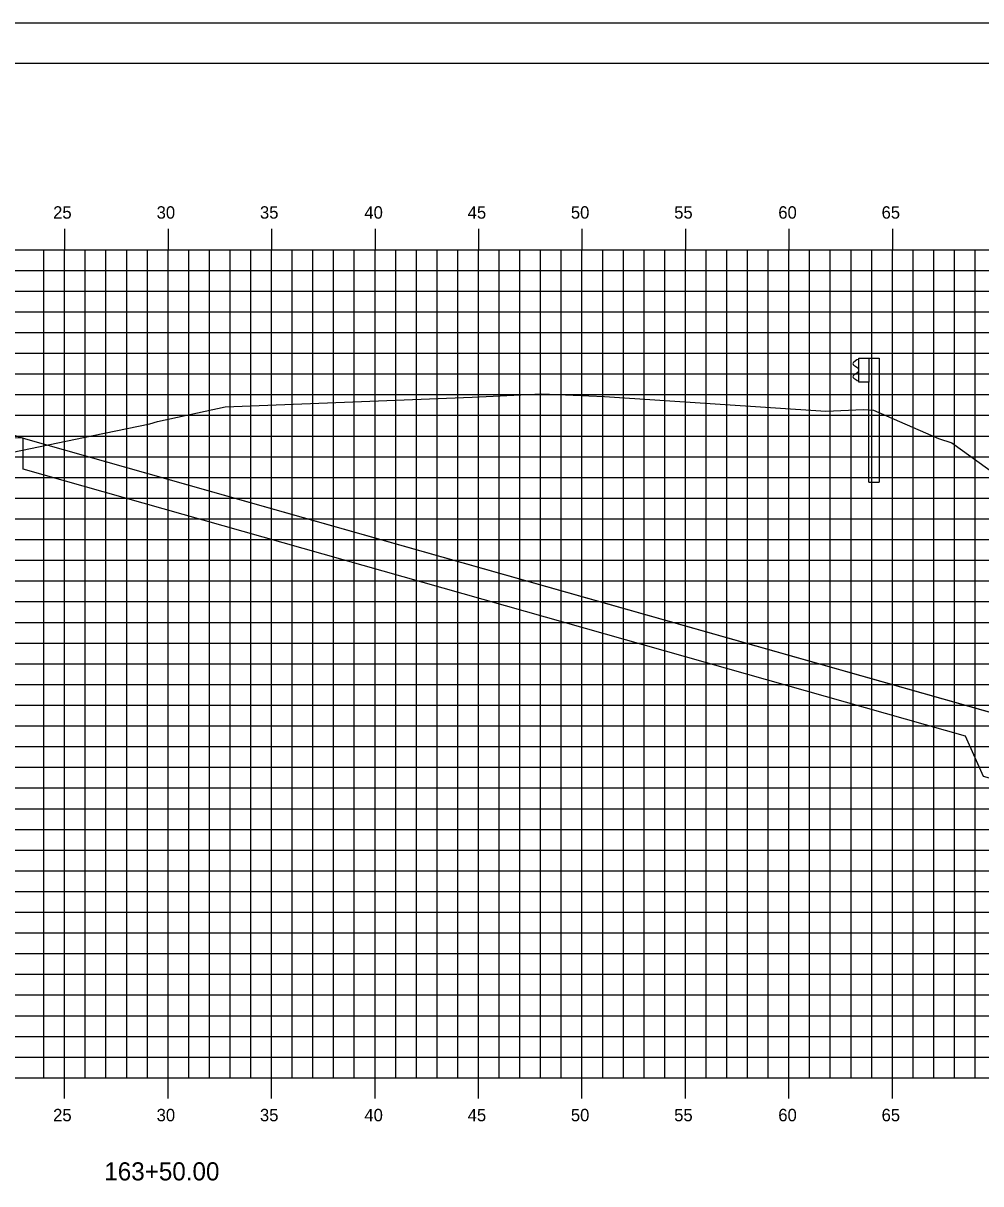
# Model space of a CAD drawing. Extents: x 850598 to 870284, y 366541 to 366651.
# Drawn here: x 854222 to 854268.3, y 366595.1 to 366651.2 of the extents above; entities that cross this region are included whole.
import ezdxf

# ---------------------------------------------------------------- set-up
doc = ezdxf.new("R2010")
doc.units = 0
for name, color, linetype in [('BORDER', 7, 'Continuous'), ('D_Drainage_RipRap', 7, 'Continuous'), ('D_Roadway_Centerline', 7, 'Continuous'), ('D_Roadway_SlopeLines', 7, 'Continuous'), ('D_Roadway_SubGrade', 7, 'Continuous'), ('H_V ANNOTATION', 7, 'Continuous'), ('MAJOR', 7, 'Continuous'), ('MINOR', 7, 'Continuous'), ('PLOT BOUNDARY', 7, 'Continuous'), ('S_Guardrail_Beam', 7, 'Continuous'), ('S_Roadway_Centerline', 7, 'Continuous')]:
    doc.layers.add(name, color=color, linetype=linetype)

msp = doc.modelspace()

# ---------------------------------------------------------------- linework, layer by layer
at = {"layer": 'BORDER'}
msp.add_line((854314.002, 366649.225), (854154.002, 366649.225), dxfattribs=at)
at = {"layer": 'D_Drainage_RipRap'}
msp.add_lwpolyline([(854267.538, 366618.225), (854278.852, 366615.02), (854288.714, 366612.225), (854285.714, 366609.225), (854282.714, 366609.225), (854279.714, 366611.57), (854268.4, 366614.775), (854267.538, 366616.725), (854222.002, 366629.628), (854222.002, 366631.128)], close=True, dxfattribs=at)
at = {"layer": 'D_Roadway_Centerline'}
msp.add_lwpolyline([(854168.892, 366628.211), (854174.002, 366629.914), (854177.804, 366631.182), (854184.002, 366633.248), (854188.002, 366633.488), (854199.002, 366633.818), (854210.002, 366633.488), (854214.002, 366633.248), (854216.002, 366633.128), (854222.002, 366631.128), (854267.538, 366618.225), (854278.852, 366615.02), (854288.714, 366612.225), (854292.714, 366612.225)], dxfattribs=at)
at = {"layer": 'D_Roadway_SlopeLines'}
msp.add_lwpolyline([(854222.002, 366631.128), (854288.714, 366612.225), (854288.714, 366612.225)], dxfattribs=at)
at = {"layer": 'D_Roadway_SubGrade'}
msp.add_lwpolyline([(854210.002, 366632.988), (854211.002, 366632.928), (854211.002, 366633.178), (854216.002, 366632.878), (854216.002, 366633.128), (854222.002, 366631.128), (854210.002, 366631.488)], close=True, dxfattribs=at)
at = {"layer": 'MAJOR'}
for p, q in [((854224.002, 366641.227), (854224.002, 366640.225)), ((854224.002, 366641.227), (854224.002, 366640.225)), ((854229.002, 366641.227), (854229.002, 366640.225)), ((854229.002, 366641.227), (854229.002, 366640.225)), ((854234.002, 366641.227), (854234.002, 366640.225)), ((854234.002, 366641.227), (854234.002, 366640.225)), ((854239.002, 366641.227), (854239.002, 366640.225)), ((854239.002, 366641.227), (854239.002, 366640.225)), ((854244.002, 366641.227), (854244.002, 366640.225)), ((854244.002, 366641.227), (854244.002, 366640.225)), ((854249.002, 366641.227), (854249.002, 366640.225)), ((854249.002, 366641.227), (854249.002, 366640.225)), ((854254.002, 366641.227), (854254.002, 366640.225)), ((854254.002, 366641.227), (854254.002, 366640.225)), ((854259.002, 366641.227), (854259.002, 366640.225)), ((854259.002, 366641.227), (854259.002, 366640.225)), ((854264.002, 366641.227), (854264.002, 366640.225)), ((854264.002, 366641.227), (854264.002, 366640.225)), ((854159.002, 366640.225), (854299.002, 366640.225)), ((854159.002, 366640.225), (854299.002, 366640.225)), ((854159.002, 366640.225), (854299.002, 366640.225)), ((854159.002, 366640.225), (854299.002, 366640.225)), ((854224.002, 366600.225), (854224.002, 366640.225)), ((854224.002, 366600.225), (854224.002, 366640.225)), ((854229.002, 366600.225), (854229.002, 366640.225)), ((854229.002, 366600.225), (854229.002, 366640.225)), ((854234.002, 366600.225), (854234.002, 366640.225)), ((854234.002, 366600.225), (854234.002, 366640.225)), ((854239.002, 366600.225), (854239.002, 366640.225)), ((854239.002, 366600.225), (854239.002, 366640.225)), ((854244.002, 366600.225), (854244.002, 366640.225)), ((854244.002, 366600.225), (854244.002, 366640.225)), ((854249.002, 366600.225), (854249.002, 366640.225)), ((854249.002, 366600.225), (854249.002, 366640.225)), ((854254.002, 366600.225), (854254.002, 366640.225)), ((854254.002, 366600.225), (854254.002, 366640.225)), ((854259.002, 366600.225), (854259.002, 366640.225)), ((854259.002, 366600.225), (854259.002, 366640.225)), ((854264.002, 366600.225), (854264.002, 366640.225)), ((854264.002, 366600.225), (854264.002, 366640.225)), ((854159.002, 366635.225), (854299.002, 366635.225)), ((854159.002, 366635.225), (854299.002, 366635.225)), ((854159.002, 366630.225), (854299.002, 366630.225)), ((854159.002, 366630.225), (854299.002, 366630.225)), ((854159.002, 366625.225), (854299.002, 366625.225)), ((854159.002, 366625.225), (854299.002, 366625.225)), ((854159.002, 366620.225), (854299.002, 366620.225)), ((854159.002, 366620.225), (854299.002, 366620.225)), ((854159.002, 366615.225), (854299.002, 366615.225)), ((854159.002, 366615.225), (854299.002, 366615.225)), ((854159.002, 366610.225), (854299.002, 366610.225)), ((854159.002, 366610.225), (854299.002, 366610.225)), ((854159.002, 366605.225), (854299.002, 366605.225)), ((854159.002, 366605.225), (854299.002, 366605.225)), ((854159.002, 366600.225), (854299.002, 366600.225)), ((854159.002, 366600.225), (854299.002, 366600.225)), ((854159.002, 366600.225), (854299.002, 366600.225)), ((854159.002, 366600.225), (854299.002, 366600.225)), ((854224.002, 366599.223), (854224.002, 366600.225)), ((854224.002, 366599.223), (854224.002, 366600.225)), ((854229.002, 366599.223), (854229.002, 366600.225)), ((854229.002, 366599.223), (854229.002, 366600.225)), ((854234.002, 366599.223), (854234.002, 366600.225)), ((854234.002, 366599.223), (854234.002, 366600.225)), ((854239.002, 366599.223), (854239.002, 366600.225)), ((854239.002, 366599.223), (854239.002, 366600.225)), ((854244.002, 366599.223), (854244.002, 366600.225)), ((854244.002, 366599.223), (854244.002, 366600.225)), ((854249.002, 366599.223), (854249.002, 366600.225)), ((854249.002, 366599.223), (854249.002, 366600.225)), ((854254.002, 366599.223), (854254.002, 366600.225)), ((854254.002, 366599.223), (854254.002, 366600.225)), ((854259.002, 366599.223), (854259.002, 366600.225)), ((854259.002, 366599.223), (854259.002, 366600.225)), ((854264.002, 366599.223), (854264.002, 366600.225)), ((854264.002, 366599.223), (854264.002, 366600.225))]:
    msp.add_line(p, q, dxfattribs=at)
at = {"layer": 'MINOR'}
for p, q in [((854223.002, 366600.225), (854223.002, 366640.225)), ((854223.002, 366600.225), (854223.002, 366640.225)), ((854225.002, 366600.225), (854225.002, 366640.225)), ((854225.002, 366600.225), (854225.002, 366640.225)), ((854226.002, 366600.225), (854226.002, 366640.225)), ((854226.002, 366600.225), (854226.002, 366640.225)), ((854227.002, 366600.225), (854227.002, 366640.225)), ((854227.002, 366600.225), (854227.002, 366640.225)), ((854228.002, 366600.225), (854228.002, 366640.225)), ((854228.002, 366600.225), (854228.002, 366640.225)), ((854230.002, 366600.225), (854230.002, 366640.225)), ((854230.002, 366600.225), (854230.002, 366640.225)), ((854231.002, 366600.225), (854231.002, 366640.225)), ((854231.002, 366600.225), (854231.002, 366640.225)), ((854232.002, 366600.225), (854232.002, 366640.225)), ((854232.002, 366600.225), (854232.002, 366640.225)), ((854233.002, 366600.225), (854233.002, 366640.225)), ((854233.002, 366600.225), (854233.002, 366640.225)), ((854235.002, 366600.225), (854235.002, 366640.225)), ((854235.002, 366600.225), (854235.002, 366640.225)), ((854236.002, 366600.225), (854236.002, 366640.225)), ((854236.002, 366600.225), (854236.002, 366640.225)), ((854237.002, 366600.225), (854237.002, 366640.225)), ((854237.002, 366600.225), (854237.002, 366640.225)), ((854238.002, 366600.225), (854238.002, 366640.225)), ((854238.002, 366600.225), (854238.002, 366640.225)), ((854240.002, 366600.225), (854240.002, 366640.225)), ((854240.002, 366600.225), (854240.002, 366640.225)), ((854241.002, 366600.225), (854241.002, 366640.225)), ((854241.002, 366600.225), (854241.002, 366640.225)), ((854242.002, 366600.225), (854242.002, 366640.225)), ((854242.002, 366600.225), (854242.002, 366640.225)), ((854243.002, 366600.225), (854243.002, 366640.225)), ((854243.002, 366600.225), (854243.002, 366640.225)), ((854245.002, 366600.225), (854245.002, 366640.225)), ((854245.002, 366600.225), (854245.002, 366640.225)), ((854246.002, 366600.225), (854246.002, 366640.225)), ((854246.002, 366600.225), (854246.002, 366640.225)), ((854247.002, 366600.225), (854247.002, 366640.225)), ((854247.002, 366600.225), (854247.002, 366640.225)), ((854248.002, 366600.225), (854248.002, 366640.225)), ((854248.002, 366600.225), (854248.002, 366640.225)), ((854250.002, 366600.225), (854250.002, 366640.225)), ((854250.002, 366600.225), (854250.002, 366640.225)), ((854251.002, 366600.225), (854251.002, 366640.225)), ((854251.002, 366600.225), (854251.002, 366640.225)), ((854252.002, 366600.225), (854252.002, 366640.225)), ((854252.002, 366600.225), (854252.002, 366640.225)), ((854253.002, 366600.225), (854253.002, 366640.225)), ((854253.002, 366600.225), (854253.002, 366640.225)), ((854255.002, 366600.225), (854255.002, 366640.225)), ((854255.002, 366600.225), (854255.002, 366640.225)), ((854256.002, 366600.225), (854256.002, 366640.225)), ((854256.002, 366600.225), (854256.002, 366640.225)), ((854257.002, 366600.225), (854257.002, 366640.225)), ((854257.002, 366600.225), (854257.002, 366640.225)), ((854258.002, 366600.225), (854258.002, 366640.225)), ((854258.002, 366600.225), (854258.002, 366640.225)), ((854260.002, 366600.225), (854260.002, 366640.225)), ((854260.002, 366600.225), (854260.002, 366640.225)), ((854261.002, 366600.225), (854261.002, 366640.225)), ((854261.002, 366600.225), (854261.002, 366640.225)), ((854262.002, 366600.225), (854262.002, 366640.225)), ((854262.002, 366600.225), (854262.002, 366640.225)), ((854263.002, 366600.225), (854263.002, 366640.225)), ((854263.002, 366600.225), (854263.002, 366640.225)), ((854265.002, 366600.225), (854265.002, 366640.225)), ((854265.002, 366600.225), (854265.002, 366640.225)), ((854266.002, 366600.225), (854266.002, 366640.225)), ((854266.002, 366600.225), (854266.002, 366640.225)), ((854267.002, 366600.225), (854267.002, 366640.225)), ((854267.002, 366600.225), (854267.002, 366640.225)), ((854268.002, 366600.225), (854268.002, 366640.225)), ((854268.002, 366600.225), (854268.002, 366640.225)), ((854159.002, 366639.225), (854299.002, 366639.225)), ((854159.002, 366639.225), (854299.002, 366639.225)), ((854159.002, 366638.225), (854299.002, 366638.225)), ((854159.002, 366638.225), (854299.002, 366638.225)), ((854159.002, 366637.225), (854299.002, 366637.225)), ((854159.002, 366637.225), (854299.002, 366637.225)), ((854159.002, 366636.225), (854299.002, 366636.225)), ((854159.002, 366636.225), (854299.002, 366636.225)), ((854159.002, 366634.225), (854299.002, 366634.225)), ((854159.002, 366634.225), (854299.002, 366634.225)), ((854159.002, 366633.225), (854299.002, 366633.225)), ((854159.002, 366633.225), (854299.002, 366633.225)), ((854159.002, 366632.225), (854299.002, 366632.225)), ((854159.002, 366632.225), (854299.002, 366632.225)), ((854159.002, 366631.225), (854299.002, 366631.225)), ((854159.002, 366631.225), (854299.002, 366631.225)), ((854159.002, 366629.225), (854299.002, 366629.225)), ((854159.002, 366629.225), (854299.002, 366629.225)), ((854159.002, 366628.225), (854299.002, 366628.225)), ((854159.002, 366628.225), (854299.002, 366628.225)), ((854159.002, 366627.225), (854299.002, 366627.225)), ((854159.002, 366627.225), (854299.002, 366627.225)), ((854159.002, 366626.225), (854299.002, 366626.225)), ((854159.002, 366626.225), (854299.002, 366626.225)), ((854159.002, 366624.225), (854299.002, 366624.225)), ((854159.002, 366624.225), (854299.002, 366624.225)), ((854159.002, 366623.225), (854299.002, 366623.225)), ((854159.002, 366623.225), (854299.002, 366623.225)), ((854159.002, 366622.225), (854299.002, 366622.225)), ((854159.002, 366622.225), (854299.002, 366622.225)), ((854159.002, 366621.225), (854299.002, 366621.225)), ((854159.002, 366621.225), (854299.002, 366621.225)), ((854159.002, 366619.225), (854299.002, 366619.225)), ((854159.002, 366619.225), (854299.002, 366619.225)), ((854159.002, 366618.225), (854299.002, 366618.225)), ((854159.002, 366618.225), (854299.002, 366618.225)), ((854159.002, 366617.225), (854299.002, 366617.225)), ((854159.002, 366617.225), (854299.002, 366617.225)), ((854159.002, 366616.225), (854299.002, 366616.225)), ((854159.002, 366616.225), (854299.002, 366616.225)), ((854159.002, 366614.225), (854299.002, 366614.225)), ((854159.002, 366614.225), (854299.002, 366614.225)), ((854159.002, 366613.225), (854299.002, 366613.225)), ((854159.002, 366613.225), (854299.002, 366613.225)), ((854159.002, 366612.225), (854299.002, 366612.225)), ((854159.002, 366612.225), (854299.002, 366612.225)), ((854159.002, 366611.225), (854299.002, 366611.225)), ((854159.002, 366611.225), (854299.002, 366611.225)), ((854159.002, 366609.225), (854299.002, 366609.225)), ((854159.002, 366609.225), (854299.002, 366609.225)), ((854159.002, 366608.225), (854299.002, 366608.225)), ((854159.002, 366608.225), (854299.002, 366608.225)), ((854159.002, 366607.225), (854299.002, 366607.225)), ((854159.002, 366607.225), (854299.002, 366607.225)), ((854159.002, 366606.225), (854299.002, 366606.225)), ((854159.002, 366606.225), (854299.002, 366606.225)), ((854159.002, 366604.225), (854299.002, 366604.225)), ((854159.002, 366604.225), (854299.002, 366604.225)), ((854159.002, 366603.225), (854299.002, 366603.225)), ((854159.002, 366603.225), (854299.002, 366603.225)), ((854159.002, 366602.225), (854299.002, 366602.225)), ((854159.002, 366602.225), (854299.002, 366602.225)), ((854159.002, 366601.225), (854299.002, 366601.225)), ((854159.002, 366601.225), (854299.002, 366601.225))]:
    msp.add_line(p, q, dxfattribs=at)
at = {"layer": 'PLOT BOUNDARY'}
msp.add_lwpolyline([(854145.908, 366541.166), (854315.908, 366541.166), (854315.908, 366651.166), (854145.908, 366651.166)], close=True, dxfattribs=at)
at = {"layer": 'S_Guardrail_Beam'}
for p, q in [((854262.276, 366634.898), (854262.132, 366634.798)), ((854262.132, 366634.655), (854262.328, 366634.518)), ((854262.374, 366634.919), (854262.292, 366634.905)), ((854262.374, 366634.992), (854262.864, 366634.992)), ((854262.374, 366633.825), (854262.374, 366634.992)), ((854262.864, 366634.992), (854263.356, 366634.992)), ((854262.864, 366634.992), (854262.864, 366633.825)), ((854263.356, 366634.992), (854263.356, 366628.992)), ((854262.328, 366634.299), (854262.132, 366634.162)), ((854262.132, 366634.019), (854262.276, 366633.919)), ((854262.292, 366633.913), (854262.374, 366633.898)), ((854262.361, 366634.454), (854262.361, 366634.363)), ((854262.864, 366633.825), (854262.374, 366633.825)), ((854262.864, 366628.992), (854262.864, 366633.825)), ((854262.864, 366628.992), (854263.356, 366628.992))]:
    msp.add_line(p, q, dxfattribs=at)
for centre, major_axis, start_param, end_param in [((854262.183, 366634.726), (-0.0877, 0), 5.323254, 7.243116), ((854262.3, 366634.864), (-0.0417, 0), 4.886922, 5.323254), ((854262.282, 366634.454), (0.0789, 0), 0, 0.959931), ((854262.183, 366634.091), (-0.0877, 0), 5.323254, 7.243116), ((854262.3, 366633.953), (-0.0417, 0), 0.959931, 1.396263), ((854262.282, 366634.363), (0.0789, 0), 5.323254, 6.283185)]:
    msp.add_ellipse(centre, major_axis=major_axis, ratio=0.995501, start_param=start_param, end_param=end_param, dxfattribs=at)
at = {"layer": 'S_Roadway_Centerline'}
msp.add_lwpolyline([(854159.002, 366627.839), (854216.63, 366630.01), (854218.775, 366630.215), (854220.627, 366630.275), (854225.39, 366631.244), (854228.119, 366631.812), (854228.488, 366631.926), (854231.762, 366632.636), (854243.689, 366633.11), (854247.064, 366633.263), (854250.093, 366633.142), (854260.781, 366632.431), (854262.602, 366632.508), (854263.09, 366632.478), (854266.237, 366631.107), (854266.87, 366630.899), (854271.128, 366627.838), (854285.333, 366616.357), (854299.002, 366608.705)], dxfattribs=at)

# ---------------------------------------------------------------- texts
at = {"layer": 'H_V ANNOTATION'}
for s, height, p in [('25', 0.6, (854223.448, 366641.725)), ('30', 0.6, (854228.45, 366641.725)), ('35', 0.6, (854233.442, 366641.725)), ('40', 0.6, (854238.488, 366641.725)), ('45', 0.6, (854243.48, 366641.725)), ('50', 0.6, (854248.466, 366641.725)), ('55', 0.6, (854253.458, 366641.725)), ('60', 0.6, (854258.488, 366641.725)), ('65', 0.6, (854263.48, 366641.725)), ('25', 0.6, (854223.448, 366598.125)), ('30', 0.6, (854228.45, 366598.125)), ('35', 0.6, (854233.442, 366598.125)), ('40', 0.6, (854238.488, 366598.125)), ('45', 0.6, (854243.48, 366598.125)), ('50', 0.6, (854248.466, 366598.125)), ('55', 0.6, (854253.458, 366598.125)), ('60', 0.6, (854258.488, 366598.125)), ('65', 0.6, (854263.48, 366598.125)), ('163+50.00', 0.875, (854225.92, 366595.268))]:
    msp.add_text(s, height=height, dxfattribs=at).set_placement(p)
at = {"layer": 'S_Roadway_Centerline'}
for s, p in [('C', (854247.059, 366633.263)), ('L', (854247.064, 366633.256))]:
    msp.add_text(s, height=0.0146, dxfattribs=at).set_placement(p)

doc.saveas('drawing.dxf')
